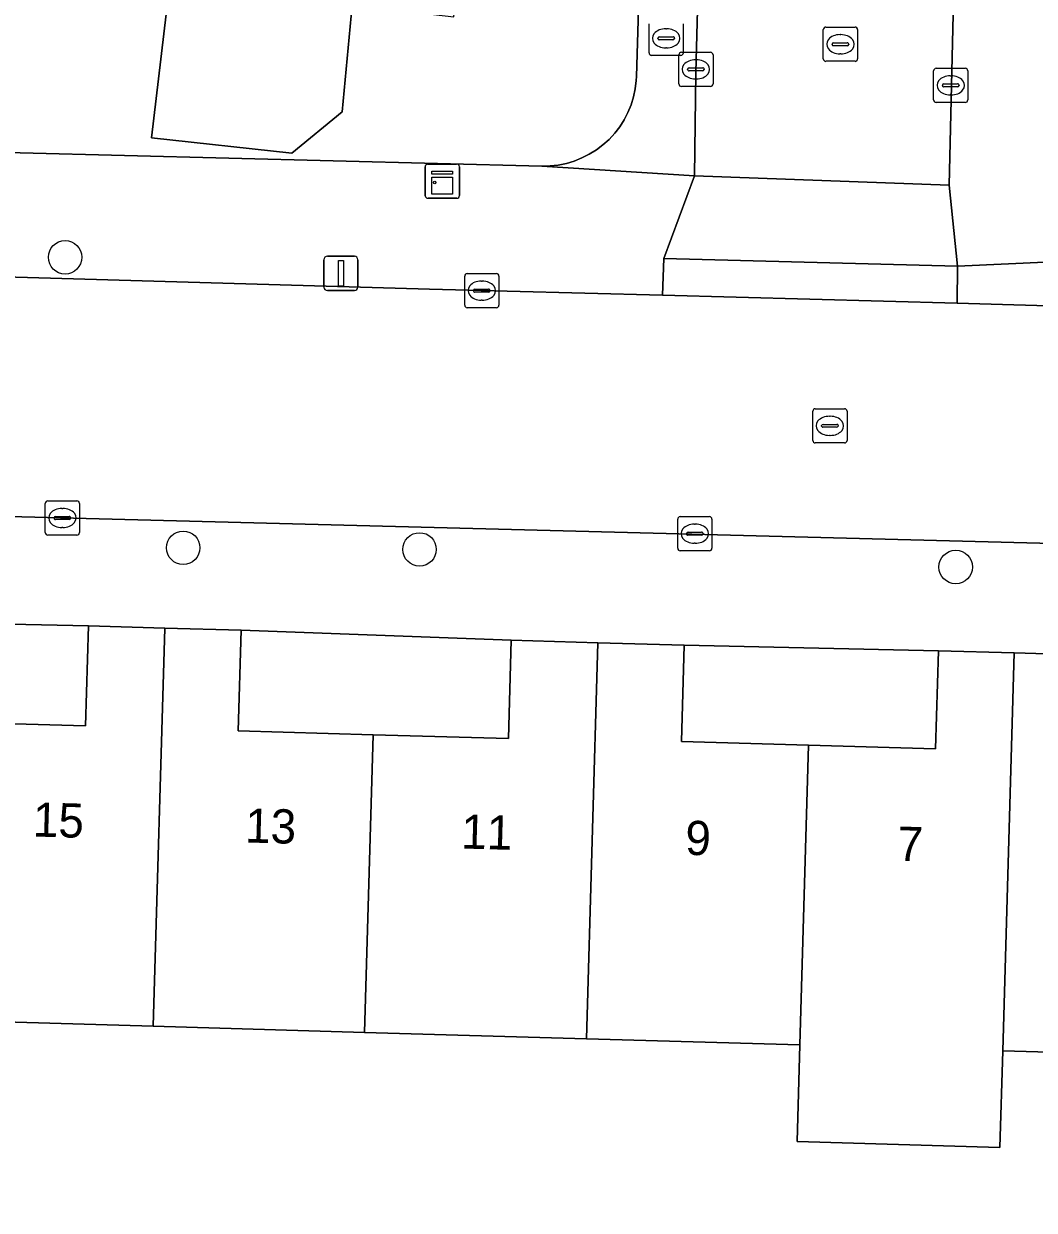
# Model space of a CAD drawing. Extents: x 162026 to 163502, y 387295 to 388169.
# Drawn here: x 162807.87 to 162837.41, y 387904.92 to 387939.61 of the extents above; entities that cross this region are included whole.
import ezdxf

# ---------------------------------------------------------------- set-up
doc = ezdxf.new("R2010")
doc.units = 0
for name, color, linetype in [('IMGEO_Boom', 7, 'Continuous'), ('IMGEO_Brandkraan', 7, 'Continuous'), ('IMGEO_Erf', 7, 'Continuous'), ('IMGEO_Kast', 7, 'Continuous'), ('IMGEO_Kolk', 7, 'Continuous'), ('IMGEO_Lichtmast', 7, 'Continuous'), ('IMGEO_Pand', 7, 'Continuous'), ('IMGEO_Pand_nummerreeks', 7, 'Continuous'), ('IMGEO_Rijbaan_lokaal_open', 7, 'Continuous'), ('IMGEO_Rioolput', 7, 'Continuous'), ('IMGEO_Voetpad_open', 7, 'Continuous')]:
    doc.layers.add(name, color=color, linetype=linetype)

msp = doc.modelspace()

# ---------------------------------------------------------------- linework, layer by layer
at = {"layer": 'IMGEO_Boom'}
for centre in [(162809.074, 387932.783), (162812.526, 387924.288), (162819.435, 387924.242), (162835.109, 387923.727)]:
    msp.add_circle(centre, 0.489, dxfattribs=at)
at = {"layer": 'IMGEO_Brandkraan'}
for p, q in [((162826.146, 387938.76), (162826.146, 387939.612)), ((162827.147, 387939.612), (162827.147, 387938.76)), ((162826.405, 387939.18), (162826.405, 387939.192)), ((162826.448, 387939.229), (162826.846, 387939.229)), ((162826.634, 387939.466), (162826.659, 387939.466)), ((162826.889, 387939.192), (162826.889, 387939.18)), ((162826.843, 387939.143), (162826.445, 387939.143)), ((162826.657, 387938.906), (162826.632, 387938.906)), ((162827.073, 387938.686), (162826.221, 387938.686))]:
    msp.add_line(p, q, dxfattribs=at)
for points in [[(162826.146, 387938.76), (162826.146, 387939.612)], [(162827.147, 387939.612), (162827.147, 387938.76)], [(162827.073, 387938.686), (162826.221, 387938.686)]]:
    msp.add_lwpolyline(points, dxfattribs=at)
for centre, radius, start, end in [((162826.445, 387939.189), 0.0403, 85.8775, 175.7526), ((162826.85, 387939.191), 0.0386, 1.7309, 96.639), ((162826.442, 387939.179), 0.0366, 178.938, 274.7102), ((162826.846, 387939.186), 0.043, 264.8664, 352.4533), ((162826.223, 387938.762), 0.0765, 181.552, 268.448), ((162826.223, 387938.762), 0.0765, 181.552, 268.448), ((162827.071, 387938.762), 0.0765, 271.552, 358.448), ((162827.071, 387938.762), 0.0765, 271.552, 358.448)]:
    msp.add_arc(centre, radius, start, end, dxfattribs=at)
for centre, major_axis, ratio, start_param, end_param in [((162826.633, 387939.186), (-0.387, 0.002), 0.722429, 4.712389, 7.853982), ((162826.658, 387939.186), (-0.39, 0.002), 0.717154, 1.570796, 4.712389)]:
    msp.add_ellipse(centre, major_axis=major_axis, ratio=ratio, start_param=start_param, end_param=end_param, dxfattribs=at)
at = {"layer": 'IMGEO_Erf'}
for points in [[(162807.177, 387945.071), (162806.396, 387938.261), (162801.951, 387938.783), (162801.65, 387935.99), (162823.01, 387935.45), (162823.251, 387935.455), (162823.491, 387935.481), (162823.728, 387935.529), (162823.959, 387935.598), (162824.184, 387935.687), (162824.399, 387935.796), (162824.604, 387935.923), (162824.797, 387936.069), (162824.976, 387936.231), (162825.14, 387936.408), (162825.287, 387936.599), (162825.417, 387936.803), (162825.528, 387937.018), (162825.619, 387937.241), (162825.69, 387937.472), (162825.74, 387937.708), (162825.769, 387937.948), (162825.775, 387938.068), (162826.871, 387974.798)], [(162817.47, 387940.157), (162817.175, 387937.034), (162815.702, 387935.832), (162811.597, 387936.271), (162812.161, 387941.047)], [(162805.85, 387919.193), (162809.672, 387919.082), (162809.757, 387922.007), (162798.752, 387922.237)], [(162803.546, 387898.676), (162810.379, 387897.905), (162813.161, 387897.591), (162813.313, 387899.24), (162818.071, 387898.8), (162822.732, 387898.369), (162822.815, 387899.261), (162855.116, 387895.832), (162855.224, 387909.037), (162850.227, 387909.182), (162848.758, 387909.225), (162842.623, 387909.402), (162836.484, 387909.58), (162836.402, 387906.754), (162830.474, 387906.926), (162830.556, 387909.752), (162824.312, 387909.933), (162817.83, 387910.121), (162811.647, 387910.301), (162805.597, 387910.476)]]:
    msp.add_lwpolyline(points, dxfattribs=at)
for points in [[(162814.217, 387921.878), (162814.132, 387918.938), (162818.082, 387918.824), (162822.035, 387918.709), (162822.118, 387921.586)], [(162827.175, 387921.439), (162827.093, 387918.625), (162830.81, 387918.517), (162834.523, 387918.41), (162834.607, 387921.28)]]:
    msp.add_lwpolyline(points, close=True, dxfattribs=at)
at = {"layer": 'IMGEO_Kast'}
for p, q in [((162819.6, 387934.582), (162819.6, 387935.423)), ((162819.6, 387935.423), (162819.6, 387934.582)), ((162819.675, 387935.507), (162820.516, 387935.507)), ((162820.516, 387935.507), (162819.675, 387935.507)), ((162820.6, 387935.432), (162820.6, 387934.591)), ((162820.6, 387934.591), (162820.6, 387935.432)), ((162820.525, 387934.507), (162819.684, 387934.507)), ((162819.684, 387934.507), (162820.525, 387934.507))]:
    msp.add_line(p, q, dxfattribs=at)
for points in [[(162819.795, 387935.297), (162820.395, 387935.297), (162820.395, 387935.212), (162819.795, 387935.212), (162819.795, 387935.297)], [(162819.795, 387935.122), (162820.395, 387935.122), (162820.395, 387934.633), (162819.795, 387934.633), (162819.795, 387935.122)]]:
    msp.add_lwpolyline(points, dxfattribs=at)
msp.add_circle((162819.879, 387934.971), 0.0377, dxfattribs=at)
for centre, start, end in [((162819.678, 387935.429), 92.4484, 184.2845), ((162819.678, 387935.429), 92.4484, 184.2845), ((162820.522, 387935.429), 2.4484, 94.2845), ((162820.522, 387935.429), 2.4484, 94.2845), ((162819.678, 387934.585), 182.4484, 274.2845), ((162819.678, 387934.585), 182.4484, 274.2845), ((162820.522, 387934.585), 272.4484, 4.2845), ((162820.522, 387934.585), 272.4484, 4.2845)]:
    msp.add_arc(centre, 0.0779, start, end, dxfattribs=at)
at = {"layer": 'IMGEO_Kolk'}
for p, q in [((162827.014, 387937.852), (162827.014, 387938.704)), ((162827.089, 387938.778), (162827.941, 387938.778)), ((162827.502, 387938.558), (162827.527, 387938.558)), ((162828.015, 387938.704), (162828.015, 387937.852)), ((162827.273, 387938.272), (162827.273, 387938.284)), ((162827.711, 387938.235), (162827.313, 387938.235)), ((162827.316, 387938.321), (162827.714, 387938.321)), ((162827.757, 387938.284), (162827.757, 387938.272)), ((162834.464, 387937.383), (162834.464, 387938.235)), ((162834.539, 387938.309), (162835.391, 387938.309)), ((162835.465, 387938.235), (162835.465, 387937.383)), ((162827.525, 387937.998), (162827.5, 387937.998)), ((162834.723, 387937.803), (162834.723, 387937.815)), ((162834.766, 387937.852), (162835.164, 387937.852)), ((162834.952, 387938.089), (162834.977, 387938.089)), ((162835.207, 387937.815), (162835.207, 387937.803)), ((162827.941, 387937.778), (162827.089, 387937.778)), ((162835.161, 387937.766), (162834.763, 387937.766)), ((162834.975, 387937.529), (162834.95, 387937.529)), ((162835.391, 387937.309), (162834.539, 387937.309)), ((162820.83, 387932.309), (162821.682, 387932.309)), ((162820.755, 387931.383), (162820.755, 387932.235)), ((162821.243, 387932.089), (162821.268, 387932.089)), ((162821.756, 387932.235), (162821.756, 387931.383)), ((162821.014, 387931.803), (162821.014, 387931.815)), ((162821.452, 387931.766), (162821.054, 387931.766)), ((162821.057, 387931.852), (162821.455, 387931.852)), ((162821.498, 387931.815), (162821.498, 387931.803)), ((162821.682, 387931.309), (162820.83, 387931.309)), ((162821.266, 387931.529), (162821.241, 387931.529)), ((162808.569, 387925.66), (162809.421, 387925.66)), ((162808.494, 387924.734), (162808.494, 387925.586)), ((162808.982, 387925.44), (162809.007, 387925.44)), ((162809.495, 387925.586), (162809.495, 387924.734)), ((162808.753, 387925.154), (162808.753, 387925.166)), ((162809.191, 387925.117), (162808.793, 387925.117)), ((162808.796, 387925.203), (162809.194, 387925.203)), ((162809.237, 387925.166), (162809.237, 387925.154)), ((162826.982, 387924.275), (162826.982, 387925.127)), ((162827.057, 387925.201), (162827.909, 387925.201)), ((162827.47, 387924.981), (162827.495, 387924.981)), ((162827.983, 387925.127), (162827.983, 387924.275)), ((162809.421, 387924.66), (162808.569, 387924.66)), ((162809.005, 387924.88), (162808.98, 387924.88)), ((162827.241, 387924.695), (162827.241, 387924.707)), ((162827.679, 387924.658), (162827.281, 387924.658)), ((162827.284, 387924.744), (162827.682, 387924.744)), ((162827.725, 387924.707), (162827.725, 387924.695)), ((162827.493, 387924.421), (162827.468, 387924.421)), ((162827.909, 387924.201), (162827.057, 387924.201))]:
    msp.add_line(p, q, dxfattribs=at)
for points in [[(162827.014, 387937.852), (162827.014, 387938.704)], [(162827.089, 387938.778), (162827.941, 387938.778)], [(162828.015, 387938.704), (162828.015, 387937.852)], [(162834.464, 387937.383), (162834.464, 387938.235)], [(162834.539, 387938.309), (162835.391, 387938.309)], [(162835.465, 387938.235), (162835.465, 387937.383)], [(162827.941, 387937.778), (162827.089, 387937.778)], [(162835.391, 387937.309), (162834.539, 387937.309)], [(162820.83, 387932.309), (162821.682, 387932.309)], [(162820.755, 387931.383), (162820.755, 387932.235)], [(162821.756, 387932.235), (162821.756, 387931.383)], [(162821.682, 387931.309), (162820.83, 387931.309)], [(162808.569, 387925.66), (162809.421, 387925.66)], [(162808.494, 387924.734), (162808.494, 387925.586)], [(162809.495, 387925.586), (162809.495, 387924.734)], [(162826.982, 387924.275), (162826.982, 387925.127)], [(162827.057, 387925.201), (162827.909, 387925.201)], [(162827.983, 387925.127), (162827.983, 387924.275)], [(162809.421, 387924.66), (162808.569, 387924.66)], [(162827.909, 387924.201), (162827.057, 387924.201)]]:
    msp.add_lwpolyline(points, dxfattribs=at)
for centre, radius, start, end in [((162827.091, 387938.702), 0.0765, 91.552, 178.448), ((162827.091, 387938.702), 0.0765, 91.552, 178.448), ((162827.939, 387938.702), 0.0765, 1.552, 88.448), ((162827.939, 387938.702), 0.0765, 1.552, 88.448), ((162827.313, 387938.281), 0.0403, 85.8775, 175.7526), ((162827.31, 387938.271), 0.0366, 178.938, 274.7102), ((162827.714, 387938.278), 0.043, 264.8664, 352.4533), ((162827.718, 387938.283), 0.0386, 1.7309, 96.639), ((162834.541, 387938.233), 0.0765, 91.552, 178.448), ((162834.541, 387938.233), 0.0765, 91.552, 178.448), ((162835.389, 387938.233), 0.0765, 1.552, 88.448), ((162835.389, 387938.233), 0.0765, 1.552, 88.448), ((162827.091, 387937.854), 0.0765, 181.552, 268.448), ((162827.091, 387937.854), 0.0765, 181.552, 268.448), ((162827.939, 387937.854), 0.0765, 271.552, 358.448), ((162827.939, 387937.854), 0.0765, 271.552, 358.448), ((162834.763, 387937.812), 0.0403, 85.8775, 175.7526), ((162835.168, 387937.814), 0.0386, 1.7309, 96.639), ((162834.76, 387937.802), 0.0366, 178.938, 274.7102), ((162835.164, 387937.809), 0.043, 264.8664, 352.4533), ((162834.541, 387937.385), 0.0765, 181.552, 268.448), ((162834.541, 387937.385), 0.0765, 181.552, 268.448), ((162835.389, 387937.385), 0.0765, 271.552, 358.448), ((162835.389, 387937.385), 0.0765, 271.552, 358.448), ((162820.832, 387932.233), 0.0765, 91.552, 178.448), ((162820.832, 387932.233), 0.0765, 91.552, 178.448), ((162821.68, 387932.233), 0.0765, 1.552, 88.448), ((162821.68, 387932.233), 0.0765, 1.552, 88.448), ((162821.054, 387931.812), 0.0403, 85.8775, 175.7526), ((162821.051, 387931.802), 0.0366, 178.938, 274.7102), ((162821.455, 387931.809), 0.043, 264.8664, 352.4533), ((162821.459, 387931.814), 0.0386, 1.7309, 96.639), ((162820.832, 387931.385), 0.0765, 181.552, 268.448), ((162820.832, 387931.385), 0.0765, 181.552, 268.448), ((162821.68, 387931.385), 0.0765, 271.552, 358.448), ((162821.68, 387931.385), 0.0765, 271.552, 358.448), ((162808.571, 387925.584), 0.0765, 91.552, 178.448), ((162808.571, 387925.584), 0.0765, 91.552, 178.448), ((162809.419, 387925.584), 0.0765, 1.552, 88.448), ((162809.419, 387925.584), 0.0765, 1.552, 88.448), ((162808.793, 387925.163), 0.0403, 85.8775, 175.7526), ((162808.79, 387925.153), 0.0366, 178.938, 274.7102), ((162809.194, 387925.16), 0.043, 264.8664, 352.4533), ((162809.198, 387925.165), 0.0386, 1.7309, 96.639), ((162827.059, 387925.125), 0.0765, 91.552, 178.448), ((162827.059, 387925.125), 0.0765, 91.552, 178.448), ((162827.907, 387925.125), 0.0765, 1.552, 88.448), ((162827.907, 387925.125), 0.0765, 1.552, 88.448), ((162808.571, 387924.736), 0.0765, 181.552, 268.448), ((162808.571, 387924.736), 0.0765, 181.552, 268.448), ((162809.419, 387924.736), 0.0765, 271.552, 358.448), ((162809.419, 387924.736), 0.0765, 271.552, 358.448), ((162827.281, 387924.704), 0.0403, 85.8775, 175.7526), ((162827.278, 387924.694), 0.0366, 178.938, 274.7102), ((162827.682, 387924.701), 0.043, 264.8664, 352.4533), ((162827.686, 387924.706), 0.0386, 1.7309, 96.639), ((162827.059, 387924.277), 0.0765, 181.552, 268.448), ((162827.059, 387924.277), 0.0765, 181.552, 268.448), ((162827.907, 387924.277), 0.0765, 271.552, 358.448), ((162827.907, 387924.277), 0.0765, 271.552, 358.448)]:
    msp.add_arc(centre, radius, start, end, dxfattribs=at)
for centre, major_axis, ratio, start_param, end_param in [((162827.501, 387938.278), (-0.387, 0.002), 0.722429, 4.712389, 7.853982), ((162827.526, 387938.278), (-0.39, 0.002), 0.717154, 1.570796, 4.712389), ((162834.951, 387937.809), (-0.387, 0.002), 0.722429, 4.712389, 7.853982), ((162834.976, 387937.809), (-0.39, 0.002), 0.717154, 1.570796, 4.712389), ((162821.242, 387931.809), (-0.387, 0.002), 0.722429, 4.712389, 7.853982), ((162821.267, 387931.809), (-0.39, 0.002), 0.717154, 1.570796, 4.712389), ((162808.981, 387925.16), (-0.387, 0.002), 0.722429, 4.712389, 7.853982), ((162809.006, 387925.16), (-0.39, 0.002), 0.717154, 1.570796, 4.712389), ((162827.469, 387924.701), (-0.387, 0.002), 0.722429, 4.712389, 7.853982), ((162827.494, 387924.701), (-0.39, 0.002), 0.717154, 1.570796, 4.712389)]:
    msp.add_ellipse(centre, major_axis=major_axis, ratio=ratio, start_param=start_param, end_param=end_param, dxfattribs=at)
at = {"layer": 'IMGEO_Lichtmast'}
for p, q in [((162816.642, 387931.911), (162816.642, 387932.711)), ((162816.642, 387932.711), (162816.642, 387931.911)), ((162816.742, 387932.811), (162817.532, 387932.811)), ((162817.532, 387932.811), (162816.742, 387932.811)), ((162817.632, 387932.711), (162817.632, 387931.911)), ((162817.632, 387931.911), (162817.632, 387932.711)), ((162817.532, 387931.811), (162816.742, 387931.811)), ((162816.742, 387931.811), (162817.532, 387931.811))]:
    msp.add_line(p, q, dxfattribs=at)
msp.add_lwpolyline([(162817.062, 387932.686), (162817.212, 387932.686), (162817.212, 387931.936), (162817.062, 387931.936), (162817.062, 387932.686)], dxfattribs=at)
for centre, start, end in [((162816.742, 387932.711), 90, 180), ((162816.742, 387932.711), 90, 180), ((162817.532, 387932.711), 0, 90), ((162817.532, 387932.711), 360, 90), ((162816.742, 387931.911), 180, 270), ((162816.742, 387931.911), 180, 270), ((162817.532, 387931.911), 270, 0), ((162817.532, 387931.911), 270, 0)]:
    msp.add_arc(centre, 0.1, start, end, dxfattribs=at)
at = {"layer": 'IMGEO_Pand'}
for points in [[(162821.127, 387945.969), (162813.467, 387946.875), (162811.338, 387947.116), (162811.045, 387944.632), (162813.539, 387944.349), (162813.15, 387940.969), (162812.161, 387941.047), (162811.597, 387936.271), (162815.702, 387935.832), (162817.175, 387937.034), (162817.47, 387940.157), (162820.44, 387939.811)], [(162809.757, 387922.007), (162809.672, 387919.082), (162805.85, 387919.193), (162805.705, 387914.196), (162805.597, 387910.476), (162811.647, 387910.301), (162811.985, 387921.943)], [(162811.985, 387921.943), (162811.647, 387910.301), (162817.83, 387910.121), (162818.082, 387918.824), (162814.132, 387918.938), (162814.217, 387921.878)], [(162822.118, 387921.586), (162822.035, 387918.709), (162818.082, 387918.824), (162817.83, 387910.121), (162824.312, 387909.933), (162824.648, 387921.512)], [(162824.648, 387921.512), (162824.312, 387909.933), (162830.556, 387909.752), (162830.81, 387918.517), (162827.093, 387918.625), (162827.175, 387921.439)], [(162836.822, 387921.216), (162834.607, 387921.28), (162834.523, 387918.41), (162830.81, 387918.517), (162830.556, 387909.752), (162830.474, 387906.926), (162836.402, 387906.754), (162836.484, 387909.58)], [(162836.822, 387921.216), (162836.484, 387909.58), (162842.623, 387909.402), (162842.875, 387918.087), (162838.957, 387918.2), (162839.042, 387921.151)]]:
    msp.add_lwpolyline(points, close=True, dxfattribs=at)
at = {"layer": 'IMGEO_Rijbaan_lokaal_open'}
msp.add_lwpolyline([(162828.475, 387975.26), (162828.249, 387965.958), (162827.514, 387938.187), (162827.471, 387935.166), (162834.917, 387934.887), (162835.099, 387942.81), (162835.243, 387949.087), (162836.496, 388000)], dxfattribs=at)
msp.add_lwpolyline([(162805.944, 387932.247), (162801.986, 387932.348), (162782.007, 387932.861), (162781.809, 387925.865), (162846.979, 387924.184), (162853.227, 387924.006), (162853.423, 387930.906), (162835.151, 387931.444), (162826.542, 387931.671), (162819.724, 387931.849)], close=True, dxfattribs=at)
at = {"layer": 'IMGEO_Rioolput'}
for p, q in [((162831.239, 387938.587), (162831.239, 387939.439)), ((162831.314, 387939.513), (162832.166, 387939.513)), ((162831.727, 387939.293), (162831.752, 387939.293)), ((162832.24, 387939.439), (162832.24, 387938.587)), ((162831.498, 387939.007), (162831.498, 387939.019)), ((162831.936, 387938.97), (162831.538, 387938.97)), ((162831.541, 387939.056), (162831.939, 387939.056)), ((162831.982, 387939.019), (162831.982, 387939.007)), ((162832.166, 387938.513), (162831.314, 387938.513)), ((162831.75, 387938.733), (162831.725, 387938.733)), ((162830.931, 387927.429), (162830.931, 387928.281)), ((162831.006, 387928.355), (162831.858, 387928.355)), ((162831.419, 387928.135), (162831.444, 387928.135)), ((162831.932, 387928.281), (162831.932, 387927.429)), ((162831.19, 387927.849), (162831.19, 387927.861)), ((162831.628, 387927.812), (162831.23, 387927.812)), ((162831.233, 387927.898), (162831.631, 387927.898)), ((162831.674, 387927.861), (162831.674, 387927.849)), ((162831.442, 387927.575), (162831.417, 387927.575)), ((162831.858, 387927.355), (162831.006, 387927.355))]:
    msp.add_line(p, q, dxfattribs=at)
for points in [[(162831.239, 387938.587), (162831.239, 387939.439)], [(162831.314, 387939.513), (162832.166, 387939.513)], [(162832.24, 387939.439), (162832.24, 387938.587)], [(162832.166, 387938.513), (162831.314, 387938.513)], [(162830.931, 387927.429), (162830.931, 387928.281)], [(162831.006, 387928.355), (162831.858, 387928.355)], [(162831.932, 387928.281), (162831.932, 387927.429)], [(162831.858, 387927.355), (162831.006, 387927.355)]]:
    msp.add_lwpolyline(points, dxfattribs=at)
for centre, radius, start, end in [((162831.316, 387939.437), 0.0765, 91.552, 178.448), ((162831.316, 387939.437), 0.0765, 91.552, 178.448), ((162832.164, 387939.437), 0.0765, 1.552, 88.448), ((162832.164, 387939.437), 0.0765, 1.552, 88.448), ((162831.538, 387939.016), 0.0403, 85.8775, 175.7526), ((162831.535, 387939.006), 0.0366, 178.938, 274.7102), ((162831.939, 387939.013), 0.043, 264.8664, 352.4533), ((162831.943, 387939.018), 0.0386, 1.7309, 96.639), ((162831.316, 387938.589), 0.0765, 181.552, 268.448), ((162831.316, 387938.589), 0.0765, 181.552, 268.448), ((162832.164, 387938.589), 0.0765, 271.552, 358.448), ((162832.164, 387938.589), 0.0765, 271.552, 358.448), ((162831.008, 387928.279), 0.0765, 91.552, 178.448), ((162831.008, 387928.279), 0.0765, 91.552, 178.448), ((162831.856, 387928.279), 0.0765, 1.552, 88.448), ((162831.856, 387928.279), 0.0765, 1.552, 88.448), ((162831.23, 387927.858), 0.0403, 85.8775, 175.7526), ((162831.227, 387927.848), 0.0366, 178.938, 274.7102), ((162831.631, 387927.855), 0.043, 264.8664, 352.4533), ((162831.635, 387927.86), 0.0386, 1.7309, 96.639), ((162831.008, 387927.431), 0.0765, 181.552, 268.448), ((162831.008, 387927.431), 0.0765, 181.552, 268.448), ((162831.856, 387927.431), 0.0765, 271.552, 358.448), ((162831.856, 387927.431), 0.0765, 271.552, 358.448)]:
    msp.add_arc(centre, radius, start, end, dxfattribs=at)
for centre, major_axis, ratio, start_param, end_param in [((162831.726, 387939.013), (-0.387, 0.002), 0.722429, 4.712389, 7.853982), ((162831.751, 387939.013), (-0.39, 0.002), 0.717154, 1.570796, 4.712389), ((162831.418, 387927.855), (-0.387, 0.002), 0.722429, 4.712389, 7.853982), ((162831.443, 387927.855), (-0.39, 0.002), 0.717154, 1.570796, 4.712389)]:
    msp.add_ellipse(centre, major_axis=major_axis, ratio=ratio, start_param=start_param, end_param=end_param, dxfattribs=at)
at = {"layer": 'IMGEO_Voetpad_open'}
for points in [[(162827.514, 387938.187), (162828.249, 387965.958), (162828.475, 387975.26)], [(162826.871, 387974.798), (162825.775, 387938.068), (162825.769, 387937.948), (162825.74, 387937.708), (162825.69, 387937.472), (162825.619, 387937.241), (162825.528, 387937.018), (162825.417, 387936.803), (162825.287, 387936.599), (162825.14, 387936.408), (162824.976, 387936.231), (162824.797, 387936.069), (162824.604, 387935.923), (162824.399, 387935.796), (162824.184, 387935.687), (162823.959, 387935.598), (162823.728, 387935.529), (162823.491, 387935.481), (162823.251, 387935.455), (162823.01, 387935.45), (162827.471, 387935.166), (162827.514, 387938.187)], [(162888.072, 387943.319), (162888.053, 387943.161), (162888.02, 387943.005), (162887.973, 387942.852), (162887.913, 387942.705), (162887.84, 387942.563), (162887.754, 387942.429), (162887.657, 387942.302), (162887.549, 387942.185), (162887.431, 387942.078), (162887.304, 387941.982), (162887.168, 387941.898), (162887.026, 387941.826), (162886.878, 387941.767), (162886.725, 387941.721), (162886.569, 387941.69), (162886.41, 387941.672), (162886.251, 387941.669), (162840.026, 387942.778), (162835.099, 387942.81), (162834.917, 387934.887), (162835.166, 387932.521), (162839.204, 387932.713)], [(162839.204, 387932.713), (162835.166, 387932.521), (162835.151, 387931.444), (162853.423, 387930.906), (162856.17, 387930.826), (162884.404, 387930.047)], [(162884.526, 387923.103), (162861.295, 387923.777), (162860.926, 387923.787), (162860.905, 387923.165), (162856.865, 387923.285), (162856.884, 387923.902), (162855.975, 387923.928), (162853.227, 387924.006), (162846.979, 387924.184), (162781.809, 387925.865)], [(162798.752, 387922.237), (162809.757, 387922.007), (162811.985, 387921.943), (162814.217, 387921.878), (162822.118, 387921.586), (162824.648, 387921.512), (162827.175, 387921.439), (162834.607, 387921.28), (162836.822, 387921.216), (162839.042, 387921.151), (162846.882, 387920.904), (162849.095, 387920.84), (162851.31, 387920.776), (162855.618, 387920.677), (162857.108, 387920.66), (162860.537, 387920.61), (162862.15, 387920.526), (162885.519, 387919.989)]]:
    msp.add_lwpolyline(points, dxfattribs=at)
for points in [[(162752.817, 387937.224), (162751.55, 387937.366), (162748.917, 387937.66), (162701.295, 387942.986), (162702.555, 387939.115), (162703.67, 387938.989), (162748.181, 387934.106), (162757.807, 387933.481), (162779.258, 387932.931), (162782.007, 387932.861), (162801.986, 387932.348), (162805.944, 387932.247), (162819.724, 387931.849), (162826.542, 387931.671), (162826.579, 387932.752), (162827.471, 387935.166), (162823.01, 387935.45), (162801.65, 387935.99), (162799.982, 387936.032)], [(162834.917, 387934.887), (162827.471, 387935.166), (162826.579, 387932.752), (162835.166, 387932.521)], [(162835.166, 387932.521), (162826.579, 387932.752), (162826.542, 387931.671), (162835.151, 387931.444)]]:
    msp.add_lwpolyline(points, close=True, dxfattribs=at)

# ---------------------------------------------------------------- texts
at = {"layer": 'IMGEO_Pand_nummerreeks'}
for s, rotation, p in [('15', 358.3945, (162808.124, 387915.848)), ('13', 358.3945, (162814.328, 387915.674)), ('11', 358.3945, (162820.645, 387915.497)), ('9', 358.3945, (162827.195, 387915.314)), ('7', 358.3957, (162833.398, 387915.141))]:
    msp.add_text(s, height=1, rotation=rotation, dxfattribs=at).set_placement(p)

doc.saveas('drawing.dxf')
